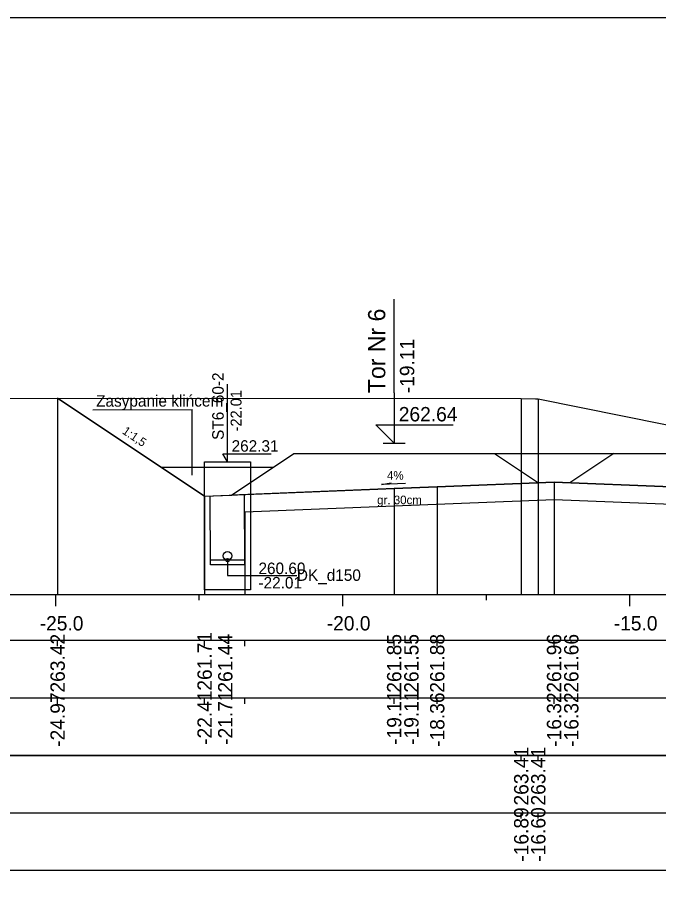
# Model space of a CAD drawing. Extents: x 6516023 to 6560129, y 5513077 to 5529206.
# Drawn here: x 6518689.79 to 6518700.96, y 5514565.02 to 5514580.16 of the extents above; entities that cross this region are included whole.
import ezdxf

# ---------------------------------------------------------------- set-up
doc = ezdxf.new("R2010")
doc.units = 0
for name, color, linetype in [('IR_default', 7, 'Continuous'), ('TOR_PRZEK_P-komponent', 7, 'Continuous'), ('TOR_PRZEK_P-odwodnienie', 7, 'Continuous'), ('TOR_PRZEK_P-opisy', 7, 'Continuous'), ('TOR_PRZEK_P-tabelka istniejace', 7, 'Continuous'), ('TOR_PRZEK_P-tabelka projektowane', 7, 'Continuous'), ('TOR_PRZEK_P-teren istniejacy', 7, 'Continuous'), ('TOR_PRZEK_P-tory projektowane', 7, 'Continuous'), ('TOR_PRZEK_P-uklad odniesienia', 7, 'Continuous'), ('TOR_PRZEK_P-warstwa ochronna I', 7, 'Continuous'), ('TOR_PRZEK_P-warstwa ochronna II', 7, 'Continuous'), ('TOR_RAMKI-ramka+tabelka 1', 7, 'Continuous')]:
    doc.layers.add(name, color=color, linetype=linetype)

msp = doc.modelspace()

# ---------------------------------------------------------------- linework, layer by layer
at = {"layer": 'IR_default'}
for points in [[(6518690.495, 5514573.527), (6518693.055, 5514571.82), (6518693.522, 5514571.839), (6518694.607, 5514572.562), (6518703.683, 5514572.562), (6518704.034, 5514572.328)], [(6518698.106, 5514572.562), (6518698.871, 5514572.053)], [(6518700.183, 5514572.562), (6518699.418, 5514572.052)]]:
    msp.add_lwpolyline(points, dxfattribs=at)
at = {"layer": 'TOR_PRZEK_P-komponent'}
for p, q in [((6518693.055, 5514571.82), (6518690.495, 5514573.527)), ((6518694.244, 5514572.32), (6518692.305, 5514572.32))]:
    msp.add_line(p, q, dxfattribs=at)
msp.add_lwpolyline([(6518713.153, 5514572.045), (6518711.482, 5514571.978), (6518710.732, 5514571.948), (6518707.892, 5514571.835), (6518706.393, 5514571.937), (6518704.768, 5514571.838), (6518701.933, 5514571.952), (6518701.183, 5514571.982), (6518699.142, 5514572.064), (6518697.107, 5514571.982), (6518696.357, 5514571.952), (6518693.522, 5514571.839), (6518694.607, 5514572.562), (6518698.107, 5514572.562), (6518700.183, 5514572.562), (6518703.683, 5514572.562), (6518704.768, 5514571.838), (6518706.393, 5514571.937), (6518707.892, 5514571.835), (6518708.982, 5514572.562), (6518712.482, 5514572.562)], dxfattribs=at)
at = {"layer": 'TOR_PRZEK_P-odwodnienie'}
for p, q in [((6518693.455, 5514572.42), (6518693.455, 5514573.77)), ((6518693.455, 5514572.42), (6518693.372, 5514572.558)), ((6518693.372, 5514572.558), (6518694.212, 5514572.558)), ((6518693.156, 5514570.625), (6518693.152, 5514571.824)), ((6518693.756, 5514570.627), (6518693.752, 5514571.848)), ((6518693.755, 5514570.706), (6518693.155, 5514570.706)), ((6518693.756, 5514570.626), (6518693.156, 5514570.626))]:
    msp.add_line(p, q, dxfattribs=at)
for points in [[(6518693.055, 5514570.685), (6518693.055, 5514572.42), (6518693.855, 5514572.42), (6518693.855, 5514570.186), (6518693.055, 5514570.186), (6518693.055, 5514570.685)], [(6518693.455, 5514570.706), (6518693.455, 5514570.437), (6518694.663, 5514570.437)]]:
    msp.add_lwpolyline(points, dxfattribs=at)
for centre, radius in [((6518693.455, 5514570.781), 0.075), ((6518693.455, 5514570.706), 0.03)]:
    msp.add_circle(centre, radius, dxfattribs=at)
at = {"layer": 'TOR_PRZEK_P-opisy'}
msp.add_line((6518692.84, 5514572.184), (6518692.84, 5514573.331), dxfattribs=at)
msp.add_line((6518692.84, 5514572.184), (6518692.84, 5514573.331), dxfattribs=at)
for points in [[(6518691.108, 5514573.32), (6518692.84, 5514573.331)], [(6518696.555, 5514572.04), (6518696.137, 5514572.021), (6518696.305, 5514572.049)]]:
    msp.add_lwpolyline(points, dxfattribs=at)
at = {"layer": 'TOR_PRZEK_P-tabelka istniejace'}
for p, q in [((6518698.57, 5514567.206), (6518698.57, 5514567.306)), ((6518698.867, 5514567.206), (6518698.867, 5514567.306)), ((6518656.663, 5514566.306), (6518765.463, 5514566.306)), ((6518698.57, 5514566.206), (6518698.57, 5514566.306)), ((6518698.867, 5514566.206), (6518698.867, 5514566.306))]:
    msp.add_line(p, q, dxfattribs=at)
for points in [[(6518698.57, 5514573.518), (6518698.57, 5514570.306), (6518698.57, 5514570.176), (6518698.57, 5514570.106)], [(6518698.867, 5514573.517), (6518698.867, 5514570.306), (6518698.867, 5514570.176), (6518698.867, 5514570.106)]]:
    msp.add_lwpolyline(points, dxfattribs=at)
msp.add_lwpolyline([(6518656.663, 5514567.306), (6518656.663, 5514565.306), (6518765.463, 5514565.306), (6518765.463, 5514567.306)], close=True, dxfattribs=at)
at = {"layer": 'TOR_PRZEK_P-tabelka projektowane'}
for p, q in [((6518690.495, 5514569.206), (6518690.495, 5514569.306)), ((6518693.055, 5514569.206), (6518693.055, 5514569.306)), ((6518693.753, 5514569.206), (6518693.753, 5514569.306)), ((6518696.357, 5514569.206), (6518696.357, 5514569.306)), ((6518696.357, 5514569.206), (6518696.357, 5514569.306)), ((6518697.107, 5514569.206), (6518697.107, 5514569.306)), ((6518699.142, 5514569.206), (6518699.142, 5514569.306)), ((6518699.142, 5514569.206), (6518699.142, 5514569.306)), ((6518656.663, 5514568.306), (6518765.463, 5514568.306)), ((6518690.495, 5514568.206), (6518690.495, 5514568.306)), ((6518693.055, 5514568.206), (6518693.055, 5514568.306)), ((6518693.753, 5514568.206), (6518693.753, 5514568.306)), ((6518696.357, 5514568.206), (6518696.357, 5514568.306)), ((6518696.357, 5514568.206), (6518696.357, 5514568.306)), ((6518697.107, 5514568.206), (6518697.107, 5514568.306)), ((6518699.142, 5514568.206), (6518699.142, 5514568.306)), ((6518699.142, 5514568.206), (6518699.142, 5514568.306))]:
    msp.add_line(p, q, dxfattribs=at)
for points in [[(6518690.495, 5514573.527), (6518690.495, 5514570.306), (6518690.495, 5514570.176), (6518690.495, 5514570.106)], [(6518696.357, 5514571.952), (6518696.357, 5514570.306), (6518696.357, 5514570.176), (6518696.357, 5514570.106)], [(6518697.107, 5514571.982), (6518697.107, 5514570.306), (6518697.107, 5514570.176), (6518697.107, 5514570.106)], [(6518699.142, 5514572.064), (6518699.142, 5514570.306), (6518699.142, 5514570.176), (6518699.142, 5514570.106)], [(6518693.055, 5514571.82), (6518693.055, 5514570.306), (6518693.055, 5514570.176), (6518693.055, 5514570.106)], [(6518696.357, 5514571.652), (6518696.357, 5514570.306), (6518696.357, 5514570.176), (6518696.357, 5514570.106)], [(6518699.142, 5514571.764), (6518699.142, 5514570.306), (6518699.142, 5514570.176), (6518699.142, 5514570.106)], [(6518693.753, 5514571.548), (6518693.753, 5514570.306), (6518693.753, 5514570.176), (6518693.753, 5514570.106)]]:
    msp.add_lwpolyline(points, dxfattribs=at)
msp.add_lwpolyline([(6518656.663, 5514569.306), (6518656.663, 5514567.306), (6518765.463, 5514567.306), (6518765.463, 5514569.306)], close=True, dxfattribs=at)
at = {"layer": 'TOR_PRZEK_P-teren istniejacy'}
msp.add_lwpolyline([(6518689.262, 5514573.528), (6518698.57, 5514573.518), (6518698.816, 5514573.517), (6518698.867, 5514573.517), (6518703.995, 5514572.479), (6518704.436, 5514572.328), (6518704.5, 5514572.331), (6518705.042, 5514572.34), (6518707.92, 5514572.437), (6518708.347, 5514572.447), (6518708.485, 5514572.448), (6518709.33, 5514572.366), (6518710.444, 5514572.519), (6518710.549, 5514572.538), (6518710.892, 5514572.525), (6518713.387, 5514572.564)], dxfattribs=at)
at = {"layer": 'TOR_PRZEK_P-tory projektowane'}
for p, q in [((6518696.357, 5514573.62), (6518696.357, 5514575.252)), ((6518696.357, 5514573.62), (6518696.357, 5514572.742)), ((6518696.357, 5514572.742), (6518696.038, 5514573.061)), ((6518696.038, 5514573.061), (6518697.382, 5514573.061)), ((6518696.165, 5514572.742), (6518696.548, 5514572.742))]:
    msp.add_line(p, q, dxfattribs=at)
at = {"layer": 'TOR_PRZEK_P-uklad odniesienia'}
for p, q in [((6518660.463, 5514570.106), (6518765.463, 5514570.106)), ((6518690.463, 5514569.906), (6518690.463, 5514570.106)), ((6518692.963, 5514570.006), (6518692.963, 5514570.106)), ((6518695.463, 5514569.906), (6518695.463, 5514570.106)), ((6518697.963, 5514570.006), (6518697.963, 5514570.106)), ((6518700.463, 5514569.906), (6518700.463, 5514570.106))]:
    msp.add_line(p, q, dxfattribs=at)
at = {"layer": 'TOR_PRZEK_P-warstwa ochronna I'}
msp.add_lwpolyline([(6518693.753, 5514571.548), (6518696.357, 5514571.652), (6518699.142, 5514571.764), (6518701.933, 5514571.652), (6518704.434, 5514571.552)], dxfattribs=at)
at = {"layer": 'TOR_PRZEK_P-warstwa ochronna II'}
msp.add_lwpolyline([(6518690.495, 5514573.527), (6518693.055, 5514571.82), (6518696.357, 5514571.952), (6518697.107, 5514571.982), (6518699.142, 5514572.064), (6518701.183, 5514571.982), (6518701.933, 5514571.952), (6518704.768, 5514571.838), (6518706.393, 5514571.937), (6518707.892, 5514571.835), (6518710.732, 5514571.948), (6518711.482, 5514571.978), (6518713.153, 5514572.045), (6518714.713, 5514571.983), (6518715.463, 5514571.953), (6518717.431, 5514571.874), (6518717.831, 5514572.02), (6518718.805, 5514571.981), (6518719.555, 5514571.951), (6518723.733, 5514571.784), (6518726.834, 5514571.66), (6518727.591, 5514572.165), (6518728.114, 5514572.175)], dxfattribs=at)
at = {"layer": 'TOR_RAMKI-ramka+tabelka 1'}
msp.add_lwpolyline([(6518542.013, 5514580.156), (6518789.513, 5514580.156), (6518789.513, 5514551.656), (6518542.013, 5514551.656)], close=True, dxfattribs=at)

# ---------------------------------------------------------------- texts
at = {"layer": 'TOR_PRZEK_P-odwodnienie'}
for s, height, rotation, p in [('ST6_60-2', 0.2, 90, (6518693.388, 5514572.799)), ('-22.01', 0.19, 90, (6518693.698, 5514572.947)), ('260.60', 0.2, 360, (6518693.993, 5514570.463)), ('DK_d150', 0.2, 360, (6518694.662, 5514570.345)), ('-22.01', 0.2, 360, (6518693.993, 5514570.213))]:
    msp.add_text(s, height=height, rotation=rotation, dxfattribs=at).set_placement(p)
msp.add_text('262.31', height=0.2, dxfattribs=at).set_placement((6518693.525, 5514572.594))
at = {"layer": 'TOR_PRZEK_P-opisy'}
for s, height, rotation, p in [('Zasypanie klińcem', 0.2, 0.0511, (6518691.165, 5514573.378)), ('1:1,5', 0.15, 325.9299, (6518691.607, 5514572.921)), ('4%', 0.15, 0.1515, (6518696.232, 5514572.105))]:
    msp.add_text(s, height=height, rotation=rotation, dxfattribs=at).set_placement(p)
at = {"layer": 'TOR_PRZEK_P-tabelka istniejace'}
for s, p in [('263.41', (6518698.695, 5514566.433)), ('263.41', (6518698.992, 5514566.433)), ('-16.89', (6518698.695, 5514565.455)), ('-16.60', (6518698.992, 5514565.455))]:
    msp.add_text(s, height=0.25, rotation=90, dxfattribs=at).set_placement(p)
at = {"layer": 'TOR_PRZEK_P-tabelka projektowane'}
for s, p in [('263.42', (6518690.62, 5514568.4)), ('261.71', (6518693.18, 5514568.433)), ('261.44', (6518693.54, 5514568.399)), ('261.85', (6518696.482, 5514568.397)), ('261.55', (6518696.782, 5514568.397)), ('261.88', (6518697.232, 5514568.398)), ('261.96', (6518699.267, 5514568.398)), ('261.66', (6518699.567, 5514568.398)), ('-24.97', (6518690.62, 5514567.455)), ('-22.41', (6518693.18, 5514567.489)), ('-21.71', (6518693.54, 5514567.489)), ('-19.11', (6518696.482, 5514567.489)), ('-19.11', (6518696.782, 5514567.489)), ('-18.36', (6518697.232, 5514567.454)), ('-16.32', (6518699.267, 5514567.456)), ('-16.32', (6518699.567, 5514567.456))]:
    msp.add_text(s, height=0.25, rotation=90, dxfattribs=at).set_placement(p)
at = {"layer": 'TOR_PRZEK_P-tory projektowane'}
for s, height, p in [('Tor Nr 6', 0.3, (6518696.202, 5514573.614)), ('-19.11', 0.25, (6518696.707, 5514573.612))]:
    msp.add_text(s, height=height, rotation=90, dxfattribs=at).set_placement(p)
msp.add_text('262.64', height=0.25, dxfattribs=at).set_placement((6518696.437, 5514573.122))
at = {"layer": 'TOR_PRZEK_P-uklad odniesienia'}
for s, p in [('-25.0', (6518690.182, 5514569.481)), ('-20.0', (6518695.182, 5514569.481)), ('-15.0', (6518700.182, 5514569.481))]:
    msp.add_text(s, height=0.25, dxfattribs=at).set_placement(p)
at = {"layer": 'TOR_PRZEK_P-warstwa ochronna I'}
msp.add_text('gr. 30cm', height=0.15, dxfattribs=at).set_placement((6518696.06, 5514571.679))

doc.saveas('drawing.dxf')
